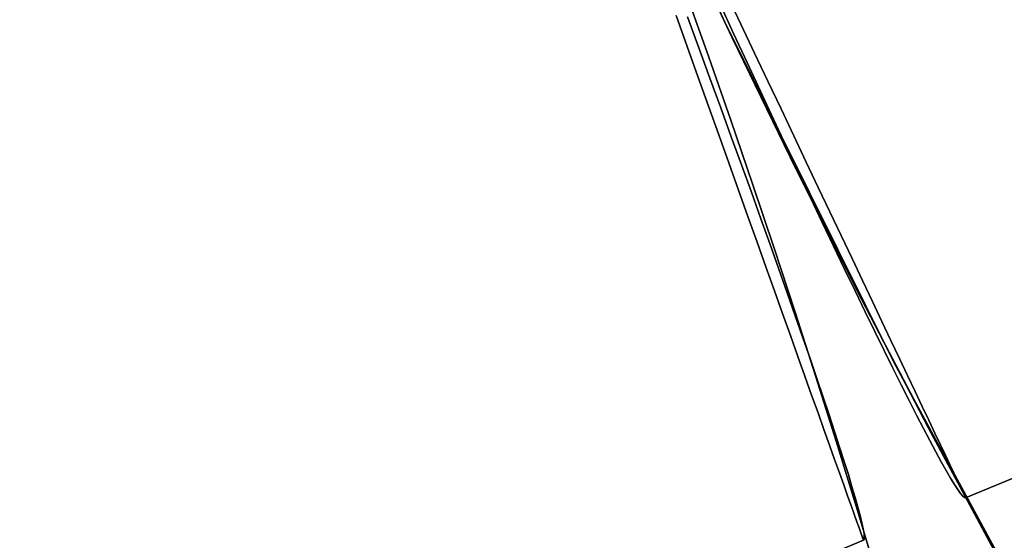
# Model space of a CAD drawing. Extents: x -3378 to 3007, y -425 to 173.
# Tile 292 of 396: x 1526.659 to 1527.998, y -274.749 to -274.04. Entities that reach past the tile are written whole.
import ezdxf

# ---------------------------------------------------------------- set-up
doc = ezdxf.new("R2010")
doc.units = 0
doc.layers.add('PREDEFINITO', color=7, linetype='CONTINUOUS')

msp = doc.modelspace()

# ---------------------------------------------------------------- linework, layer by layer
at = {"layer": 'PREDEFINITO'}
for p, q in [((1527.9459, -274.6908, 2348.5415), (1560.2122, -261.3256, 2348.5415)), ((1527.9459, -274.6908, 2795.6246), (1560.2122, -261.3256, 2795.6246)), ((1560.2122, -261.3256, 2125), (1527.9459, -274.6908, 2125)), ((1527.4035, -273.5721, 2115), (1527.6181, -274.0433, 2115)), ((1527.6181, -274.0433, 2590), (1527.4035, -273.5721, 2590)), ((1527.4035, -273.5721, 2352.5), (1527.6181, -274.0433, 2352.5)), ((1527.5433, -273.8838, 2564.1056), (1527.6281, -274.0642, 2564.1231)), ((1527.6281, -274.0642, 2580.043), (1527.5433, -273.8838, 2580.0605)), ((1527.5433, -273.8838, 2140.0225), (1527.6281, -274.0642, 2140.04)), ((1527.6281, -274.0642, 2155.96), (1527.5433, -273.8838, 2155.9775)), ((1527.5433, -273.8838, 2988.1887), (1527.6281, -274.0642, 2988.2062)), ((1527.6281, -274.0642, 3004.1261), (1527.5433, -273.8838, 3004.1436)), ((1527.5978, -274.0007, 3064.9823), (1527.7033, -274.2194, 3064.9685)), ((1527.6208, -274.0053, 2126.304), (1527.6399, -274.0456, 2126.2776)), ((1527.6399, -274.0456, 2123.7224), (1527.6208, -274.0053, 2123.696)), ((1527.6302, -274.0583, 2347.2695), (1527.6114, -274.0175, 2347.2425)), ((1527.6114, -274.0175, 2349.8405), (1527.6302, -274.0583, 2349.8136)), ((1527.6302, -274.0583, 2796.8967), (1527.6114, -274.0175, 2796.9236)), ((1527.6114, -274.0175, 2794.3256), (1527.6302, -274.0583, 2794.3526)), ((1527.552, -274.0341, 2062.7624), (1527.567, -274.0761, 2062.736)), ((1527.567, -274.0761, 2060.1809), (1527.552, -274.0341, 2060.1545)), ((1527.552, -274.0341, 1839.2209), (1527.567, -274.0761, 1839.1945)), ((1527.567, -274.0761, 1836.6394), (1527.552, -274.0341, 1836.613)), ((1527.552, -274.0341, 1613.0714), (1527.567, -274.0761, 1613.0978)), ((1527.567, -274.0761, 1615.653), (1527.552, -274.0341, 1615.6794)), ((1527.5829, -274.0782, 2283.728), (1527.5674, -274.036, 2283.701)), ((1527.5674, -274.036, 2286.299), (1527.5829, -274.0782, 2286.272)), ((1527.5829, -274.0782, 1392.1059), (1527.5674, -274.036, 1392.1329)), ((1527.5674, -274.036, 1389.5349), (1527.5829, -274.0782, 1389.5618)), ((1527.6181, -274.0433, 2115), (1527.8488, -274.5069, 2115)), ((1527.8488, -274.5069, 2590), (1527.6181, -274.0433, 2590)), ((1527.6181, -274.0433, 2352.5), (1527.8488, -274.5069, 2352.5)), ((1527.6399, -274.0456, 2126.2776), (1527.6587, -274.0851, 2126.2497)), ((1527.6587, -274.0851, 2123.7503), (1527.6399, -274.0456, 2123.7224)), ((1527.6487, -274.0982, 2347.298), (1527.6302, -274.0583, 2347.2695)), ((1527.6302, -274.0583, 2349.8136), (1527.6487, -274.0982, 2349.7851)), ((1527.6487, -274.0982, 2796.8681), (1527.6302, -274.0583, 2796.8967)), ((1527.6302, -274.0583, 2794.3526), (1527.6487, -274.0982, 2794.3811)), ((1527.567, -274.0761, 2062.736), (1527.5817, -274.1172, 2062.7081)), ((1527.5817, -274.1172, 2060.2088), (1527.567, -274.0761, 2060.1809)), ((1527.567, -274.0761, 1839.1945), (1527.5817, -274.1172, 1839.1666)), ((1527.5817, -274.1172, 1836.6673), (1527.567, -274.0761, 1836.6394)), ((1527.567, -274.0761, 1613.0978), (1527.5817, -274.1172, 1613.1257)), ((1527.5817, -274.1172, 1615.625), (1527.567, -274.0761, 1615.653)), ((1527.6281, -274.0642, 2564.1231), (1527.715, -274.243, 2564.1456)), ((1527.715, -274.243, 2580.0206), (1527.6281, -274.0642, 2580.043)), ((1527.6281, -274.0642, 2140.04), (1527.715, -274.243, 2140.0625)), ((1527.715, -274.243, 2155.9375), (1527.6281, -274.0642, 2155.96)), ((1527.6281, -274.0642, 2988.2062), (1527.715, -274.243, 2988.2286)), ((1527.715, -274.243, 3004.1037), (1527.6281, -274.0642, 3004.1261)), ((1527.598, -274.1195, 2283.7565), (1527.5829, -274.0782, 2283.728)), ((1527.5829, -274.0782, 2286.272), (1527.598, -274.1195, 2286.2435)), ((1527.598, -274.1195, 1392.0774), (1527.5829, -274.0782, 1392.1059)), ((1527.5829, -274.0782, 1389.5618), (1527.598, -274.1195, 1389.5903)), ((1527.6587, -274.0851, 2126.2497), (1527.6769, -274.1236, 2126.2202)), ((1527.6769, -274.1236, 2123.7798), (1527.6587, -274.0851, 2123.7503)), ((1527.6668, -274.1371, 2347.328), (1527.6487, -274.0982, 2347.298)), ((1527.6487, -274.0982, 2349.7851), (1527.6668, -274.1371, 2349.755)), ((1527.6668, -274.1371, 2796.8381), (1527.6487, -274.0982, 2796.8681)), ((1527.6487, -274.0982, 2794.3811), (1527.6668, -274.1371, 2794.4111)), ((1527.5817, -274.1172, 2062.7081), (1527.596, -274.1574, 2062.6787)), ((1527.596, -274.1574, 2060.2382), (1527.5817, -274.1172, 2060.2088)), ((1527.5817, -274.1172, 1839.1666), (1527.596, -274.1574, 1839.1372)), ((1527.596, -274.1574, 1836.6967), (1527.5817, -274.1172, 1836.6673)), ((1527.5817, -274.1172, 1613.1257), (1527.596, -274.1574, 1613.1551)), ((1527.596, -274.1574, 1615.5956), (1527.5817, -274.1172, 1615.625)), ((1527.6127, -274.1598, 2283.7865), (1527.598, -274.1195, 2283.7565)), ((1527.598, -274.1195, 2286.2435), (1527.6127, -274.1598, 2286.2135)), ((1527.6127, -274.1598, 1392.0474), (1527.598, -274.1195, 1392.0774)), ((1527.598, -274.1195, 1389.5903), (1527.6127, -274.1598, 1389.6204)), ((1527.6769, -274.1236, 2126.2202), (1527.6948, -274.1613, 2126.1894)), ((1527.6948, -274.1613, 2123.8106), (1527.6769, -274.1236, 2123.7798)), ((1527.6845, -274.175, 2347.3595), (1527.6668, -274.1371, 2347.328)), ((1527.6668, -274.1371, 2349.755), (1527.6845, -274.175, 2349.7235)), ((1527.6845, -274.175, 2796.8066), (1527.6668, -274.1371, 2796.8381)), ((1527.6668, -274.1371, 2794.4111), (1527.6845, -274.175, 2794.4426)), ((1527.596, -274.1574, 2062.6787), (1527.61, -274.1966, 2062.6478)), ((1527.61, -274.1966, 2060.2691), (1527.596, -274.1574, 2060.2382)), ((1527.596, -274.1574, 1839.1372), (1527.61, -274.1966, 1839.1063)), ((1527.61, -274.1966, 1836.7275), (1527.596, -274.1574, 1836.6967)), ((1527.596, -274.1574, 1613.1551), (1527.61, -274.1966, 1613.186)), ((1527.61, -274.1966, 1615.5648), (1527.596, -274.1574, 1615.5956)), ((1527.627, -274.1991, 2283.818), (1527.6127, -274.1598, 2283.7865)), ((1527.6127, -274.1598, 2286.2135), (1527.627, -274.1991, 2286.182)), ((1527.627, -274.1991, 1392.0159), (1527.6127, -274.1598, 1392.0474)), ((1527.6127, -274.1598, 1389.6204), (1527.627, -274.1991, 1389.6519)), ((1527.6948, -274.1613, 2126.1894), (1527.7121, -274.1979, 2126.1571)), ((1527.7121, -274.1979, 2123.8429), (1527.6948, -274.1613, 2123.8106)), ((1527.7018, -274.2119, 2347.3925), (1527.6845, -274.175, 2347.3595)), ((1527.6845, -274.175, 2349.7235), (1527.7018, -274.2119, 2349.6906)), ((1527.7018, -274.2119, 2796.7737), (1527.6845, -274.175, 2796.8066)), ((1527.6845, -274.175, 2794.4426), (1527.7018, -274.2119, 2794.4756)), ((1527.61, -274.1966, 2062.6478), (1527.6236, -274.2348, 2062.6156)), ((1527.6236, -274.2348, 2060.3014), (1527.61, -274.1966, 2060.2691)), ((1527.61, -274.1966, 1839.1063), (1527.6236, -274.2348, 1839.074)), ((1527.6236, -274.2348, 1836.7598), (1527.61, -274.1966, 1836.7275)), ((1527.61, -274.1966, 1613.186), (1527.6236, -274.2348, 1613.2183)), ((1527.6236, -274.2348, 1615.5325), (1527.61, -274.1966, 1615.5648)), ((1527.6409, -274.2374, 2283.8509), (1527.627, -274.1991, 2283.818)), ((1527.627, -274.1991, 2286.182), (1527.6409, -274.2374, 2286.1491)), ((1527.6409, -274.2374, 1391.9829), (1527.627, -274.1991, 1392.0159)), ((1527.627, -274.1991, 1389.6519), (1527.6409, -274.2374, 1389.6848)), ((1527.7121, -274.1979, 2126.1571), (1527.729, -274.2335, 2126.1234)), ((1527.729, -274.2335, 2123.8766), (1527.7121, -274.1979, 2123.8429)), ((1527.7186, -274.2477, 2347.4268), (1527.7018, -274.2119, 2347.3925)), ((1527.7018, -274.2119, 2349.6906), (1527.7186, -274.2477, 2349.6562)), ((1527.7186, -274.2477, 2796.7393), (1527.7018, -274.2119, 2796.7737)), ((1527.7018, -274.2119, 2794.4756), (1527.7186, -274.2477, 2794.5099)), ((1527.7033, -274.2194, 3064.9685), (1527.8123, -274.4362, 3064.9508)), ((1527.6236, -274.2348, 2062.6156), (1527.6369, -274.2719, 2062.5819)), ((1527.6369, -274.2719, 2060.335), (1527.6236, -274.2348, 2060.3014)), ((1527.6236, -274.2348, 1839.074), (1527.6369, -274.2719, 1839.0404)), ((1527.6369, -274.2719, 1836.7935), (1527.6236, -274.2348, 1836.7598)), ((1527.6236, -274.2348, 1613.2183), (1527.6369, -274.2719, 1613.252)), ((1527.6369, -274.2719, 1615.4988), (1527.6236, -274.2348, 1615.5325)), ((1527.729, -274.2335, 2126.1234), (1527.7454, -274.268, 2126.0884)), ((1527.7454, -274.268, 2123.9116), (1527.729, -274.2335, 2123.8766)), ((1527.6543, -274.2746, 2283.8853), (1527.6409, -274.2374, 2283.8509)), ((1527.6409, -274.2374, 2286.1491), (1527.6543, -274.2746, 2286.1147)), ((1527.6543, -274.2746, 1391.9486), (1527.6409, -274.2374, 1391.9829)), ((1527.6409, -274.2374, 1389.6848), (1527.6543, -274.2746, 1389.7192)), ((1527.715, -274.243, 2564.1456), (1527.8041, -274.4202, 2564.1729)), ((1527.8041, -274.4202, 2579.9932), (1527.715, -274.243, 2580.0206)), ((1527.715, -274.243, 2140.0625), (1527.8041, -274.4202, 2140.0899)), ((1527.8041, -274.4202, 2155.9101), (1527.715, -274.243, 2155.9375)), ((1527.715, -274.243, 2988.2286), (1527.8041, -274.4202, 2988.256)), ((1527.8041, -274.4202, 3004.0763), (1527.715, -274.243, 3004.1037)), ((1527.7349, -274.2824, 2347.4625), (1527.7186, -274.2477, 2347.4268)), ((1527.7186, -274.2477, 2349.6562), (1527.7349, -274.2824, 2349.6205)), ((1527.735, -274.2824, 2796.7036), (1527.7186, -274.2477, 2796.7393)), ((1527.7186, -274.2477, 2794.5099), (1527.735, -274.2824, 2794.5456)), ((1527.6369, -274.2719, 2062.5819), (1527.6497, -274.3079, 2062.5469)), ((1527.6497, -274.3079, 2060.37), (1527.6369, -274.2719, 2060.335)), ((1527.6369, -274.2719, 1839.0404), (1527.6497, -274.3079, 1839.0054)), ((1527.6497, -274.3079, 1836.8285), (1527.6369, -274.2719, 1836.7935)), ((1527.6369, -274.2719, 1613.252), (1527.6497, -274.3079, 1613.287)), ((1527.6497, -274.3079, 1615.4638), (1527.6369, -274.2719, 1615.4988)), ((1527.6673, -274.3107, 2283.921), (1527.6543, -274.2746, 2283.8853)), ((1527.6543, -274.2746, 2286.1147), (1527.6673, -274.3107, 2286.079)), ((1527.6673, -274.3107, 1391.9129), (1527.6543, -274.2746, 1391.9486)), ((1527.6543, -274.2746, 1389.7192), (1527.6673, -274.3107, 1389.7549)), ((1527.7454, -274.268, 2126.0884), (1527.7612, -274.3014, 2126.0521)), ((1527.7612, -274.3014, 2123.9479), (1527.7454, -274.268, 2123.9116)), ((1527.7508, -274.3159, 2347.4995), (1527.7349, -274.2824, 2347.4625)), ((1527.7349, -274.2824, 2349.6205), (1527.7508, -274.3159, 2349.5835)), ((1527.7508, -274.3159, 2796.6666), (1527.735, -274.2824, 2796.7036)), ((1527.735, -274.2824, 2794.5456), (1527.7508, -274.3159, 2794.5826)), ((1527.7612, -274.3014, 2126.0521), (1527.7765, -274.3337, 2126.0146)), ((1527.7765, -274.3337, 2123.9854), (1527.7612, -274.3014, 2123.9479)), ((1527.6497, -274.3079, 2062.5469), (1527.6621, -274.3428, 2062.5106)), ((1527.6621, -274.3428, 2060.4063), (1527.6497, -274.3079, 2060.37)), ((1527.6497, -274.3079, 1839.0054), (1527.6621, -274.3428, 1838.9691)), ((1527.6621, -274.3428, 1836.8648), (1527.6497, -274.3079, 1836.8285)), ((1527.6497, -274.3079, 1613.287), (1527.6621, -274.3428, 1613.3233)), ((1527.6621, -274.3428, 1615.4275), (1527.6497, -274.3079, 1615.4638)), ((1527.6797, -274.3456, 2283.958), (1527.6673, -274.3107, 2283.921)), ((1527.6673, -274.3107, 2286.079), (1527.6797, -274.3456, 2286.042)), ((1527.6797, -274.3456, 1391.8758), (1527.6673, -274.3107, 1391.9129)), ((1527.6673, -274.3107, 1389.7549), (1527.6797, -274.3456, 1389.7919)), ((1527.7662, -274.3481, 2347.5378), (1527.7508, -274.3159, 2347.4995)), ((1527.7508, -274.3159, 2349.5835), (1527.7662, -274.3481, 2349.5452)), ((1527.7662, -274.3481, 2796.6283), (1527.7508, -274.3159, 2796.6666)), ((1527.7508, -274.3159, 2794.5826), (1527.7662, -274.3481, 2794.6209)), ((1527.6621, -274.3428, 2062.5106), (1527.6741, -274.3764, 2062.473)), ((1527.6741, -274.3764, 2060.4439), (1527.6621, -274.3428, 2060.4063)), ((1527.6621, -274.3428, 1838.9691), (1527.6741, -274.3764, 1838.9315)), ((1527.6741, -274.3764, 1836.9024), (1527.6621, -274.3428, 1836.8648)), ((1527.6621, -274.3428, 1613.3233), (1527.6741, -274.3764, 1613.3608)), ((1527.6741, -274.3764, 1615.39), (1527.6621, -274.3428, 1615.4275)), ((1527.7765, -274.3337, 2126.0146), (1527.7913, -274.3648, 2125.9758)), ((1527.7913, -274.3648, 2124.0242), (1527.7765, -274.3337, 2123.9854)), ((1527.6917, -274.3793, 2283.9963), (1527.6797, -274.3456, 2283.958)), ((1527.6797, -274.3456, 2286.042), (1527.6917, -274.3793, 2286.0037)), ((1527.6917, -274.3793, 1391.8376), (1527.6797, -274.3456, 1391.8758)), ((1527.6797, -274.3456, 1389.7919), (1527.6917, -274.3793, 1389.8302)), ((1527.7811, -274.3792, 2347.5773), (1527.7662, -274.3481, 2347.5378)), ((1527.7662, -274.3481, 2349.5452), (1527.7811, -274.3792, 2349.5057)), ((1527.7811, -274.3792, 2796.5888), (1527.7662, -274.3481, 2796.6283)), ((1527.7662, -274.3481, 2794.6209), (1527.7811, -274.3792, 2794.6604)), ((1527.7913, -274.3648, 2125.9758), (1527.8054, -274.3946, 2125.9359)), ((1527.8054, -274.3946, 2124.0641), (1527.7913, -274.3648, 2124.0242)), ((1527.6741, -274.3764, 2062.473), (1527.6857, -274.4088, 2062.4343)), ((1527.6857, -274.4088, 2060.4827), (1527.6741, -274.3764, 2060.4439)), ((1527.6741, -274.3764, 1838.9315), (1527.6857, -274.4088, 1838.8927)), ((1527.6857, -274.4088, 1836.9411), (1527.6741, -274.3764, 1836.9024)), ((1527.6741, -274.3764, 1613.3608), (1527.6857, -274.4088, 1613.3996)), ((1527.6857, -274.4088, 1615.3512), (1527.6741, -274.3764, 1615.39)), ((1527.7031, -274.4117, 2284.0358), (1527.6917, -274.3793, 2283.9963)), ((1527.6917, -274.3793, 2286.0037), (1527.7031, -274.4117, 2285.9642)), ((1527.7031, -274.4117, 1391.7981), (1527.6917, -274.3793, 1391.8376)), ((1527.6917, -274.3793, 1389.8302), (1527.7031, -274.4117, 1389.8697)), ((1527.7954, -274.4089, 2347.618), (1527.7811, -274.3792, 2347.5773)), ((1527.7811, -274.3792, 2349.5057), (1527.7954, -274.4089, 2349.465)), ((1527.7954, -274.4089, 2796.5481), (1527.7811, -274.3792, 2796.5888)), ((1527.7811, -274.3792, 2794.6604), (1527.7954, -274.4089, 2794.7011)), ((1527.8054, -274.3946, 2125.9359), (1527.819, -274.4232, 2125.8948)), ((1527.819, -274.4232, 2124.1052), (1527.8054, -274.3946, 2124.0641)), ((1527.6857, -274.4088, 2062.4343), (1527.6968, -274.4399, 2062.3943)), ((1527.6968, -274.4399, 2060.5226), (1527.6857, -274.4088, 2060.4827)), ((1527.6857, -274.4088, 1838.8927), (1527.6968, -274.4399, 1838.8528)), ((1527.6968, -274.4399, 1836.9811), (1527.6857, -274.4088, 1836.9411)), ((1527.6857, -274.4088, 1613.3996), (1527.6968, -274.4399, 1613.4395)), ((1527.6968, -274.4399, 1615.3113), (1527.6857, -274.4088, 1615.3512)), ((1527.8091, -274.4373, 2347.6598), (1527.7954, -274.4089, 2347.618)), ((1527.7954, -274.4089, 2349.465), (1527.8091, -274.4373, 2349.4232)), ((1527.8091, -274.4373, 2796.5063), (1527.7954, -274.4089, 2796.5481)), ((1527.7954, -274.4089, 2794.7011), (1527.8091, -274.4373, 2794.7429)), ((1527.714, -274.4429, 2284.0765), (1527.7031, -274.4117, 2284.0358)), ((1527.7031, -274.4117, 2285.9642), (1527.714, -274.4429, 2285.9235)), ((1527.714, -274.4429, 1391.7574), (1527.7031, -274.4117, 1391.7981)), ((1527.7031, -274.4117, 1389.8697), (1527.714, -274.4429, 1389.9104)), ((1527.8041, -274.4202, 2564.1729), (1527.8952, -274.5957, 2564.2052)), ((1527.8952, -274.5957, 2579.9609), (1527.8041, -274.4202, 2579.9932)), ((1527.8041, -274.4202, 2140.0899), (1527.8952, -274.5957, 2140.1222)), ((1527.8952, -274.5957, 2155.8778), (1527.8041, -274.4202, 2155.9101)), ((1527.8041, -274.4202, 2988.256), (1527.8952, -274.5957, 2988.2883)), ((1527.8952, -274.5957, 3004.044), (1527.8041, -274.4202, 3004.0763)), ((1527.819, -274.4232, 2125.8948), (1527.8319, -274.4505, 2125.8527)), ((1527.8319, -274.4505, 2124.1473), (1527.819, -274.4232, 2124.1052)), ((1527.8223, -274.4643, 2347.7027), (1527.8091, -274.4373, 2347.6598)), ((1527.8091, -274.4373, 2349.4232), (1527.8223, -274.4643, 2349.3803)), ((1527.8223, -274.4643, 2796.4634), (1527.8091, -274.4373, 2796.5063)), ((1527.8091, -274.4373, 2794.7429), (1527.8223, -274.4643, 2794.7858)), ((1527.8123, -274.4362, 3064.9508), (1527.9246, -274.6509, 3064.9292)), ((1527.6968, -274.4399, 2062.3943), (1527.7074, -274.4697, 2062.3533)), ((1527.7074, -274.4697, 2060.5637), (1527.6968, -274.4399, 2060.5226)), ((1527.6968, -274.4399, 1838.8528), (1527.7074, -274.4697, 1838.8117)), ((1527.7074, -274.4697, 1837.0221), (1527.6968, -274.4399, 1836.9811)), ((1527.6968, -274.4399, 1613.4395), (1527.7074, -274.4697, 1613.4806)), ((1527.7074, -274.4697, 1615.2702), (1527.6968, -274.4399, 1615.3113)), ((1527.7244, -274.4727, 2284.1183), (1527.714, -274.4429, 2284.0765)), ((1527.714, -274.4429, 2285.9235), (1527.7244, -274.4727, 2285.8817)), ((1527.7244, -274.4727, 1391.7156), (1527.714, -274.4429, 1391.7574)), ((1527.714, -274.4429, 1389.9104), (1527.7244, -274.4727, 1389.9522)), ((1527.8319, -274.4505, 2125.8527), (1527.8442, -274.4764, 2125.8096)), ((1527.8442, -274.4764, 2124.1904), (1527.8319, -274.4505, 2124.1473)), ((1527.8349, -274.49, 2347.7466), (1527.8223, -274.4643, 2347.7027)), ((1527.8223, -274.4643, 2349.3803), (1527.8349, -274.49, 2349.3364)), ((1527.8349, -274.49, 2796.4195), (1527.8223, -274.4643, 2796.4634)), ((1527.8223, -274.4643, 2794.7858), (1527.8349, -274.49, 2794.8297)), ((1527.7074, -274.4697, 2062.3533), (1527.7175, -274.4981, 2062.3112)), ((1527.7175, -274.4981, 2060.6058), (1527.7074, -274.4697, 2060.5637)), ((1527.7074, -274.4697, 1838.8117), (1527.7175, -274.4981, 1838.7696)), ((1527.7175, -274.4981, 1837.0642), (1527.7074, -274.4697, 1837.0221)), ((1527.7074, -274.4697, 1613.4806), (1527.7175, -274.4981, 1613.5227)), ((1527.7175, -274.4981, 1615.2281), (1527.7074, -274.4697, 1615.2702)), ((1527.7342, -274.5011, 2284.1612), (1527.7244, -274.4727, 2284.1183)), ((1527.7244, -274.4727, 2285.8817), (1527.7342, -274.5011, 2285.8388)), ((1527.7342, -274.5011, 1391.6727), (1527.7244, -274.4727, 1391.7156)), ((1527.7244, -274.4727, 1389.9522), (1527.7342, -274.5011, 1389.995)), ((1527.8442, -274.4764, 2125.8096), (1527.8559, -274.501, 2125.7655)), ((1527.8559, -274.501, 2124.2345), (1527.8442, -274.4764, 2124.1904)), ((1527.8469, -274.5142, 2347.7915), (1527.8349, -274.49, 2347.7466)), ((1527.8349, -274.49, 2349.3364), (1527.8469, -274.5142, 2349.2916)), ((1527.8469, -274.5142, 2796.3746), (1527.8349, -274.49, 2796.4195)), ((1527.8349, -274.49, 2794.8297), (1527.8469, -274.5142, 2794.8746)), ((1527.7175, -274.4981, 2062.3112), (1527.7272, -274.5252, 2062.268)), ((1527.7272, -274.5252, 2060.6489), (1527.7175, -274.4981, 2060.6058)), ((1527.7175, -274.4981, 1838.7696), (1527.7272, -274.5252, 1838.7265)), ((1527.7272, -274.5252, 1837.1074), (1527.7175, -274.4981, 1837.0642)), ((1527.7175, -274.4981, 1613.5227), (1527.7272, -274.5252, 1613.5658)), ((1527.7272, -274.5252, 1615.1849), (1527.7175, -274.4981, 1615.2281)), ((1527.7434, -274.5282, 2284.2051), (1527.7342, -274.5011, 2284.1612)), ((1527.7342, -274.5011, 2285.8388), (1527.7434, -274.5282, 2285.7949)), ((1527.7434, -274.5282, 1391.6288), (1527.7342, -274.5011, 1391.6727)), ((1527.7342, -274.5011, 1389.995), (1527.7434, -274.5282, 1390.039)), ((1527.8559, -274.501, 2125.7655), (1527.8669, -274.5242, 2125.7204)), ((1527.8669, -274.5242, 2124.2796), (1527.8559, -274.501, 2124.2345)), ((1527.8582, -274.537, 2347.8373), (1527.8469, -274.5142, 2347.7915)), ((1527.8469, -274.5142, 2349.2916), (1527.8582, -274.537, 2349.2458)), ((1527.8582, -274.537, 2796.3288), (1527.8469, -274.5142, 2796.3746)), ((1527.8469, -274.5142, 2794.8746), (1527.8582, -274.537, 2794.9204)), ((1527.8488, -274.5069, 2115), (1528.0953, -274.9623, 2115)), ((1528.0953, -274.9623, 2590), (1527.8488, -274.5069, 2590)), ((1527.8488, -274.5069, 2352.5), (1528.0953, -274.9623, 2352.5)), ((1527.7272, -274.5252, 2062.268), (1527.7363, -274.5508, 2062.2239)), ((1527.7363, -274.5508, 2060.693), (1527.7272, -274.5252, 2060.6489)), ((1527.7272, -274.5252, 1838.7265), (1527.7363, -274.5508, 1838.6824)), ((1527.7363, -274.5508, 1837.1515), (1527.7272, -274.5252, 1837.1074)), ((1527.7272, -274.5252, 1613.5658), (1527.7363, -274.5508, 1613.6099)), ((1527.7363, -274.5508, 1615.1408), (1527.7272, -274.5252, 1615.1849)), ((1527.752, -274.5538, 2284.25), (1527.7434, -274.5282, 2284.2051)), ((1527.7434, -274.5282, 2285.7949), (1527.752, -274.5538, 2285.75)), ((1527.752, -274.5538, 1391.5839), (1527.7434, -274.5282, 1391.6288)), ((1527.7434, -274.5282, 1390.039), (1527.752, -274.5538, 1390.0838)), ((1527.8669, -274.5242, 2125.7204), (1527.8772, -274.546, 2125.6746)), ((1527.8772, -274.546, 2124.3254), (1527.8669, -274.5242, 2124.2796)), ((1527.869, -274.5583, 2347.8839), (1527.8582, -274.537, 2347.8373)), ((1527.8582, -274.537, 2349.2458), (1527.869, -274.5583, 2349.1991)), ((1527.869, -274.5582, 2796.2822), (1527.8582, -274.537, 2796.3288)), ((1527.8582, -274.537, 2794.9204), (1527.869, -274.5582, 2794.967)), ((1527.7363, -274.5508, 2062.2239), (1527.745, -274.575, 2062.1789)), ((1527.745, -274.575, 2060.738), (1527.7363, -274.5508, 2060.693)), ((1527.7363, -274.5508, 1838.6824), (1527.745, -274.575, 1838.6374)), ((1527.745, -274.575, 1837.1965), (1527.7363, -274.5508, 1837.1515)), ((1527.7363, -274.5508, 1613.6099), (1527.745, -274.575, 1613.655)), ((1527.745, -274.575, 1615.0958), (1527.7363, -274.5508, 1615.1408)), ((1527.7601, -274.5779, 2284.2958), (1527.752, -274.5538, 2284.25)), ((1527.752, -274.5538, 2285.75), (1527.7601, -274.5779, 2285.7042)), ((1527.7601, -274.5779, 1391.5381), (1527.752, -274.5538, 1391.5839)), ((1527.752, -274.5538, 1390.0838), (1527.7601, -274.5779, 1390.1296)), ((1527.8791, -274.578, 2796.2347), (1527.869, -274.5582, 2796.2822)), ((1527.869, -274.5582, 2794.967), (1527.8791, -274.578, 2795.0145)), ((1527.8791, -274.578, 2347.9314), (1527.869, -274.5583, 2347.8839)), ((1527.869, -274.5583, 2349.1991), (1527.8791, -274.578, 2349.1517)), ((1527.8772, -274.546, 2125.6746), (1527.8868, -274.5663, 2125.6279)), ((1527.8868, -274.5663, 2124.3721), (1527.8772, -274.546, 2124.3254)), ((1527.8868, -274.5663, 2125.6279), (1527.8958, -274.5852, 2125.5804)), ((1527.8958, -274.5852, 2124.4196), (1527.8868, -274.5663, 2124.3721)), ((1527.745, -274.575, 2062.1789), (1527.7531, -274.5977, 2062.133)), ((1527.7531, -274.5977, 2060.7839), (1527.745, -274.575, 2060.738)), ((1527.745, -274.575, 1838.6374), (1527.7531, -274.5977, 1838.5915)), ((1527.7531, -274.5977, 1837.2424), (1527.745, -274.575, 1837.1965)), ((1527.745, -274.575, 1613.655), (1527.7531, -274.5977, 1613.7008)), ((1527.7531, -274.5977, 1615.0499), (1527.745, -274.575, 1615.0958)), ((1527.7676, -274.6005, 2284.3424), (1527.7601, -274.5779, 2284.2958)), ((1527.7601, -274.5779, 2285.7042), (1527.7676, -274.6005, 2285.6576)), ((1527.7676, -274.6005, 1391.4915), (1527.7601, -274.5779, 1391.5381)), ((1527.7601, -274.5779, 1390.1296), (1527.7676, -274.6005, 1390.1763)), ((1527.8885, -274.5963, 2347.9796), (1527.8791, -274.578, 2347.9314)), ((1527.8791, -274.578, 2349.1517), (1527.8885, -274.5963, 2349.1035)), ((1527.8885, -274.5963, 2796.1866), (1527.8791, -274.578, 2796.2347)), ((1527.8791, -274.578, 2795.0145), (1527.8885, -274.5963, 2795.0627)), ((1527.8958, -274.5852, 2125.5804), (1527.904, -274.6025, 2125.5323)), ((1527.904, -274.6025, 2124.4677), (1527.8958, -274.5852, 2124.4196)), ((1527.7531, -274.5977, 2062.133), (1527.7606, -274.6189, 2062.0863)), ((1527.7606, -274.6189, 2060.8306), (1527.7531, -274.5977, 2060.7839)), ((1527.7531, -274.5977, 1838.5915), (1527.7606, -274.6189, 1838.5448)), ((1527.7606, -274.6189, 1837.2891), (1527.7531, -274.5977, 1837.2424)), ((1527.7531, -274.5977, 1613.7008), (1527.7606, -274.6189, 1613.7475)), ((1527.7606, -274.6189, 1615.0033), (1527.7531, -274.5977, 1615.0499)), ((1527.8972, -274.6129, 2348.0285), (1527.8885, -274.5963, 2347.9796)), ((1527.8885, -274.5963, 2349.1035), (1527.8972, -274.6129, 2349.0546)), ((1527.8972, -274.6129, 2796.1377), (1527.8885, -274.5963, 2796.1866)), ((1527.8885, -274.5963, 2795.0627), (1527.8972, -274.6129, 2795.1115)), ((1527.8952, -274.5957, 2564.2052), (1527.9884, -274.7694, 2564.2424)), ((1527.9884, -274.7694, 2579.9237), (1527.8952, -274.5957, 2579.9609)), ((1527.8952, -274.5957, 2140.1222), (1527.9884, -274.7694, 2140.1594)), ((1527.9884, -274.7694, 2155.8406), (1527.8952, -274.5957, 2155.8778)), ((1527.8952, -274.5957, 2988.2883), (1527.9884, -274.7694, 2988.3255)), ((1527.9884, -274.7694, 3004.0068), (1527.8952, -274.5957, 3004.044)), ((1527.7744, -274.6216, 2284.3899), (1527.7676, -274.6005, 2284.3424)), ((1527.7676, -274.6005, 2285.6576), (1527.7744, -274.6216, 2285.6101)), ((1527.7744, -274.6216, 1391.444), (1527.7676, -274.6005, 1391.4915)), ((1527.7676, -274.6005, 1390.1763), (1527.7744, -274.6216, 1390.2237)), ((1527.904, -274.6025, 2125.5323), (1527.9115, -274.6184, 2125.4836)), ((1527.9115, -274.6184, 2124.5164), (1527.904, -274.6025, 2124.4677)), ((1527.7606, -274.6189, 2062.0863), (1527.7676, -274.6385, 2062.0389)), ((1527.7676, -274.6385, 2060.878), (1527.7606, -274.6189, 2060.8306)), ((1527.7606, -274.6189, 1838.5448), (1527.7676, -274.6385, 1838.4974)), ((1527.7676, -274.6385, 1837.3365), (1527.7606, -274.6189, 1837.2891)), ((1527.7606, -274.6189, 1613.7475), (1527.7676, -274.6385, 1613.795)), ((1527.7676, -274.6385, 1614.9558), (1527.7606, -274.6189, 1615.0033)), ((1527.7807, -274.6412, 2284.4381), (1527.7744, -274.6216, 2284.3899)), ((1527.7744, -274.6216, 2285.6101), (1527.7807, -274.6412, 2285.5619)), ((1527.7807, -274.6412, 1391.3958), (1527.7744, -274.6216, 1391.444)), ((1527.7744, -274.6216, 1390.2237), (1527.7807, -274.6412, 1390.2719)), ((1527.9053, -274.6281, 2348.078), (1527.8972, -274.6129, 2348.0285)), ((1527.8972, -274.6129, 2349.0546), (1527.9053, -274.6281, 2349.0051)), ((1527.9053, -274.6281, 2796.0882), (1527.8972, -274.6129, 2796.1377)), ((1527.8972, -274.6129, 2795.1115), (1527.9053, -274.6281, 2795.161)), ((1527.9115, -274.6184, 2125.4836), (1527.9183, -274.6327, 2125.4342)), ((1527.9183, -274.6327, 2124.5658), (1527.9115, -274.6184, 2124.5164)), ((1527.7676, -274.6385, 2062.0389), (1527.7741, -274.6566, 2061.9908)), ((1527.7741, -274.6566, 2060.9262), (1527.7676, -274.6385, 2060.878)), ((1527.7676, -274.6385, 1838.4974), (1527.7741, -274.6566, 1838.4492)), ((1527.7741, -274.6566, 1837.3846), (1527.7676, -274.6385, 1837.3365)), ((1527.7676, -274.6385, 1613.795), (1527.7741, -274.6566, 1613.8431)), ((1527.7741, -274.6566, 1614.9077), (1527.7676, -274.6385, 1614.9558)), ((1527.9127, -274.6416, 2348.128), (1527.9053, -274.6281, 2348.078)), ((1527.9053, -274.6281, 2349.0051), (1527.9127, -274.6416, 2348.955)), ((1527.9127, -274.6416, 2796.0381), (1527.9053, -274.6281, 2796.0882)), ((1527.9053, -274.6281, 2795.161), (1527.9127, -274.6416, 2795.2111)), ((1527.9183, -274.6327, 2125.4342), (1527.9244, -274.6455, 2125.3844)), ((1527.9244, -274.6455, 2124.6156), (1527.9183, -274.6327, 2124.5658)), ((1527.7863, -274.6592, 2284.4869), (1527.7807, -274.6412, 2284.4381)), ((1527.7807, -274.6412, 2285.5619), (1527.7863, -274.6592, 2285.5131)), ((1527.7863, -274.6592, 1391.3469), (1527.7807, -274.6412, 1391.3958)), ((1527.7807, -274.6412, 1390.2719), (1527.7863, -274.6592, 1390.3208)), ((1527.9193, -274.6535, 2348.1786), (1527.9127, -274.6416, 2348.128)), ((1527.9127, -274.6416, 2348.955), (1527.9193, -274.6535, 2348.9045)), ((1527.9193, -274.6535, 2795.9875), (1527.9127, -274.6416, 2796.0381)), ((1527.9127, -274.6416, 2795.2111), (1527.9193, -274.6535, 2795.2617)), ((1527.9244, -274.6455, 2125.3844), (1527.9297, -274.6567, 2125.334)), ((1527.9297, -274.6567, 2124.666), (1527.9244, -274.6455, 2124.6156)), ((1527.9246, -274.6509, 3064.9292), (1528.0401, -274.8635, 3064.9038)), ((1527.7741, -274.6566, 2061.9908), (1527.78, -274.6732, 2061.942)), ((1527.78, -274.6732, 2060.9749), (1527.7741, -274.6566, 2060.9262)), ((1527.7741, -274.6566, 1838.4492), (1527.78, -274.6732, 1838.4005)), ((1527.78, -274.6732, 1837.4334), (1527.7741, -274.6566, 1837.3846)), ((1527.7741, -274.6566, 1613.8431), (1527.78, -274.6732, 1613.8918)), ((1527.78, -274.6732, 1614.8589), (1527.7741, -274.6566, 1614.9077)), ((1527.7912, -274.6756, 2284.5364), (1527.7863, -274.6592, 2284.4869)), ((1527.7863, -274.6592, 2285.5131), (1527.7912, -274.6756, 2285.4636)), ((1527.7912, -274.6756, 1391.2974), (1527.7863, -274.6592, 1391.3469)), ((1527.7863, -274.6592, 1390.3208), (1527.7912, -274.6756, 1390.3703)), ((1527.9253, -274.6638, 2348.2296), (1527.9193, -274.6535, 2348.1786)), ((1527.9193, -274.6535, 2348.9045), (1527.9253, -274.6638, 2348.8534)), ((1527.9253, -274.6638, 2795.9365), (1527.9193, -274.6535, 2795.9875)), ((1527.9193, -274.6535, 2795.2617), (1527.9253, -274.6638, 2795.3127)), ((1527.9305, -274.6724, 2348.281), (1527.9253, -274.6638, 2348.2296)), ((1527.9253, -274.6638, 2348.8534), (1527.9305, -274.6724, 2348.802)), ((1527.9305, -274.6724, 2795.8851), (1527.9253, -274.6638, 2795.9365)), ((1527.9253, -274.6638, 2795.3127), (1527.9305, -274.6724, 2795.3641)), ((1527.9297, -274.6567, 2125.334), (1527.9343, -274.6664, 2125.2833)), ((1527.9343, -274.6664, 2124.7167), (1527.9297, -274.6567, 2124.666)), ((1527.78, -274.6732, 2061.942), (1527.7853, -274.6881, 2061.8927)), ((1527.7853, -274.6881, 2061.0243), (1527.78, -274.6732, 2060.9749)), ((1527.78, -274.6732, 1838.4005), (1527.7853, -274.6881, 1838.3511)), ((1527.7853, -274.6881, 1837.4827), (1527.78, -274.6732, 1837.4334)), ((1527.78, -274.6732, 1613.8918), (1527.7853, -274.6881, 1613.9412)), ((1527.7853, -274.6881, 1614.8096), (1527.78, -274.6732, 1614.8589)), ((1527.7956, -274.6903, 2284.5865), (1527.7912, -274.6756, 2284.5364)), ((1527.7912, -274.6756, 2285.4636), (1527.7956, -274.6903, 2285.4135)), ((1527.7956, -274.6903, 1391.2474), (1527.7912, -274.6756, 1391.2974)), ((1527.7912, -274.6756, 1390.3703), (1527.7956, -274.6903, 1390.4204)), ((1527.9351, -274.6794, 2348.3327), (1527.9305, -274.6724, 2348.281)), ((1527.9305, -274.6724, 2348.802), (1527.9351, -274.6794, 2348.7503)), ((1527.9351, -274.6794, 2795.8334), (1527.9305, -274.6724, 2795.8851)), ((1527.9305, -274.6724, 2795.3641), (1527.9351, -274.6794, 2795.4158)), ((1527.9343, -274.6664, 2125.2833), (1527.9381, -274.6744, 2125.2323)), ((1527.9381, -274.6744, 2124.7677), (1527.9343, -274.6664, 2124.7167)), ((1527.9389, -274.6847, 2348.3847), (1527.9351, -274.6794, 2348.3327)), ((1527.9351, -274.6794, 2348.7503), (1527.9389, -274.6847, 2348.6984)), ((1527.9389, -274.6847, 2795.7814), (1527.9351, -274.6794, 2795.8334)), ((1527.9351, -274.6794, 2795.4158), (1527.9389, -274.6847, 2795.4678)), ((1527.9381, -274.6744, 2125.2323), (1527.9412, -274.6809, 2125.1809)), ((1527.9412, -274.6809, 2124.8191), (1527.9381, -274.6744, 2124.7677)), ((1527.7853, -274.6881, 2061.8927), (1527.7901, -274.7014, 2061.8428)), ((1527.7901, -274.7014, 2061.0741), (1527.7853, -274.6881, 2061.0243)), ((1527.7853, -274.6881, 1838.3511), (1527.7901, -274.7014, 1838.3013)), ((1527.7901, -274.7014, 1837.5326), (1527.7853, -274.6881, 1837.4827)), ((1527.7853, -274.6881, 1613.9412), (1527.7901, -274.7014, 1613.991)), ((1527.7901, -274.7014, 1614.7598), (1527.7853, -274.6881, 1614.8096)), ((1527.7993, -274.7035, 2284.6371), (1527.7956, -274.6903, 2284.5865)), ((1527.7956, -274.6903, 2285.4135), (1527.7993, -274.7035, 2285.3629)), ((1527.7993, -274.7035, 1391.1968), (1527.7956, -274.6903, 1391.2474)), ((1527.7956, -274.6903, 1390.4204), (1527.7993, -274.7035, 1390.4709)), ((1527.9419, -274.6884, 2348.4369), (1527.9389, -274.6847, 2348.3847)), ((1527.9389, -274.6847, 2348.6984), (1527.9419, -274.6884, 2348.6462)), ((1527.9419, -274.6884, 2795.7293), (1527.9389, -274.6847, 2795.7814)), ((1527.9389, -274.6847, 2795.4678), (1527.9419, -274.6884, 2795.52)), ((1527.9412, -274.6809, 2125.1809), (1527.9435, -274.6857, 2125.1294)), ((1527.9435, -274.6857, 2124.8706), (1527.9412, -274.6809, 2124.8191)), ((1527.9443, -274.6904, 2348.4892), (1527.9419, -274.6884, 2348.4369)), ((1527.9419, -274.6884, 2348.6462), (1527.9443, -274.6904, 2348.5939)), ((1527.9443, -274.6904, 2795.677), (1527.9419, -274.6884, 2795.7293)), ((1527.9419, -274.6884, 2795.52), (1527.9443, -274.6904, 2795.5722)), ((1527.9435, -274.6857, 2125.1294), (1527.945, -274.6889, 2125.0777)), ((1527.945, -274.6889, 2124.9223), (1527.9435, -274.6857, 2124.8706)), ((1527.9459, -274.6908, 2348.5415), (1527.9443, -274.6904, 2348.4892)), ((1527.9443, -274.6904, 2348.5939), (1527.9459, -274.6908, 2348.5415)), ((1527.9459, -274.6908, 2795.6246), (1527.9443, -274.6904, 2795.677)), ((1527.9443, -274.6904, 2795.5722), (1527.9459, -274.6908, 2795.6246)), ((1527.945, -274.6889, 2125.0777), (1527.9458, -274.6906, 2125.0259)), ((1527.9458, -274.6906, 2124.9741), (1527.945, -274.6889, 2124.9223)), ((1527.9458, -274.6906, 2125.0259), (1527.9458, -274.6906, 2124.9741)), ((1527.7901, -274.7014, 2061.8428), (1527.7942, -274.7131, 2061.7925)), ((1527.7942, -274.7131, 2061.1244), (1527.7901, -274.7014, 2061.0741)), ((1527.7901, -274.7014, 1838.3013), (1527.7942, -274.7131, 1838.251)), ((1527.7942, -274.7131, 1837.5829), (1527.7901, -274.7014, 1837.5326)), ((1527.7901, -274.7014, 1613.991), (1527.7942, -274.7131, 1614.0414)), ((1527.7942, -274.7131, 1614.7094), (1527.7901, -274.7014, 1614.7598)), ((1527.8023, -274.715, 2284.6881), (1527.7993, -274.7035, 2284.6371)), ((1527.7993, -274.7035, 2285.3629), (1527.8023, -274.715, 2285.3119)), ((1527.8023, -274.715, 1391.1458), (1527.7993, -274.7035, 1391.1968)), ((1527.7993, -274.7035, 1390.4709), (1527.8023, -274.715, 1390.522)), ((1527.7942, -274.7131, 2061.7925), (1527.7978, -274.7232, 2061.7418)), ((1527.7978, -274.7232, 2061.1751), (1527.7942, -274.7131, 2061.1244)), ((1527.7942, -274.7131, 1838.251), (1527.7978, -274.7232, 1838.2003)), ((1527.7978, -274.7232, 1837.6336), (1527.7942, -274.7131, 1837.5829)), ((1527.7942, -274.7131, 1614.0414), (1527.7978, -274.7232, 1614.0921)), ((1527.7978, -274.7232, 1614.6587), (1527.7942, -274.7131, 1614.7094)), ((1527.8047, -274.7248, 2284.7395), (1527.8023, -274.715, 2284.6881)), ((1527.8023, -274.715, 2285.3119), (1527.8047, -274.7248, 2285.2605)), ((1527.8047, -274.7248, 1391.0944), (1527.8023, -274.715, 1391.1458)), ((1527.8023, -274.715, 1390.522), (1527.8047, -274.7248, 1390.5734)), ((1527.7978, -274.7232, 2061.7418), (1527.8008, -274.7316, 2061.6907)), ((1527.8008, -274.7316, 2061.2262), (1527.7978, -274.7232, 2061.1751)), ((1527.7978, -274.7232, 1838.2003), (1527.8008, -274.7316, 1838.1492)), ((1527.8008, -274.7316, 1837.6847), (1527.7978, -274.7232, 1837.6336)), ((1527.7978, -274.7232, 1614.0921), (1527.8008, -274.7316, 1614.1431)), ((1527.8008, -274.7316, 1614.6077), (1527.7978, -274.7232, 1614.6587)), ((1527.8008, -274.7316, 2061.6907), (1527.8032, -274.7383, 2061.6394)), ((1527.8032, -274.7383, 2061.2775), (1527.8008, -274.7316, 2061.2262)), ((1527.8008, -274.7316, 1838.1492), (1527.8032, -274.7383, 1838.0979)), ((1527.8032, -274.7383, 1837.736), (1527.8008, -274.7316, 1837.6847)), ((1527.8008, -274.7316, 1614.1431), (1527.8032, -274.7383, 1614.1944)), ((1527.8032, -274.7383, 1614.5563), (1527.8008, -274.7316, 1614.6077)), ((1527.8065, -274.7329, 2284.7912), (1527.8047, -274.7248, 2284.7395)), ((1527.8047, -274.7248, 2285.2605), (1527.8065, -274.7329, 2285.2088)), ((1527.8065, -274.7329, 1391.0426), (1527.8047, -274.7248, 1391.0944)), ((1527.8047, -274.7248, 1390.5734), (1527.8065, -274.7329, 1390.6251)), ((1527.8076, -274.7394, 2284.8432), (1527.8065, -274.7329, 2284.7912)), ((1527.8065, -274.7329, 2285.2088), (1527.8076, -274.7394, 2285.1568)), ((1527.8076, -274.7394, 1390.9907), (1527.8065, -274.7329, 1391.0426)), ((1527.8065, -274.7329, 1390.6251), (1527.8076, -274.7394, 1390.677)), ((1527.8032, -274.7383, 2061.6394), (1527.805, -274.7433, 2061.5879)), ((1527.805, -274.7433, 2061.3291), (1527.8032, -274.7383, 2061.2775)), ((1527.8032, -274.7383, 1838.0979), (1527.805, -274.7433, 1838.0463)), ((1527.805, -274.7433, 1837.7875), (1527.8032, -274.7383, 1837.736)), ((1527.8032, -274.7383, 1614.1944), (1527.805, -274.7433, 1614.246)), ((1527.805, -274.7433, 1614.5048), (1527.8032, -274.7383, 1614.5563)), ((1527.805, -274.7433, 2061.5879), (1527.8062, -274.7467, 2061.5362)), ((1527.8062, -274.7467, 2061.3808), (1527.805, -274.7433, 2061.3291)), ((1527.805, -274.7433, 1838.0463), (1527.8062, -274.7467, 1837.9946)), ((1527.8062, -274.7467, 1837.8392), (1527.805, -274.7433, 1837.7875)), ((1527.805, -274.7433, 1614.246), (1527.8062, -274.7467, 1614.2977)), ((1527.8062, -274.7467, 1614.4531), (1527.805, -274.7433, 1614.5048)), ((1527.808, -274.7442, 2284.8953), (1527.8076, -274.7394, 2284.8432)), ((1527.8076, -274.7394, 2285.1568), (1527.808, -274.7442, 2285.1047)), ((1527.808, -274.7442, 1390.9385), (1527.8076, -274.7394, 1390.9907)), ((1527.8076, -274.7394, 1390.677), (1527.808, -274.7442, 1390.7292)), ((1527.8078, -274.7472, 2284.9476), (1527.808, -274.7442, 2284.8953)), ((1527.808, -274.7442, 2285.1047), (1527.8078, -274.7472, 2285.0524)), ((1527.8078, -274.7472, 1390.8862), (1527.808, -274.7442, 1390.9385)), ((1527.808, -274.7442, 1390.7292), (1527.8078, -274.7472, 1390.7815)), ((1527.8069, -274.7486, 1390.8339), (1514.0182, -280.4601, 1390.8339)), ((1514.0182, -280.4601, 1837.9169), (1527.8069, -274.7486, 1837.9169)), ((1527.8062, -274.7467, 2061.5362), (1527.8068, -274.7484, 2061.4844)), ((1527.8068, -274.7484, 2061.4326), (1527.8062, -274.7467, 2061.3808)), ((1527.8062, -274.7467, 1837.9946), (1527.8068, -274.7484, 1837.9428)), ((1527.8068, -274.7484, 1837.891), (1527.8062, -274.7467, 1837.8392)), ((1527.8062, -274.7467, 1614.2977), (1527.8068, -274.7484, 1614.3495)), ((1527.8068, -274.7484, 1614.4013), (1527.8062, -274.7467, 1614.4531)), ((1527.8068, -274.7484, 2061.4844), (1527.8068, -274.7484, 2061.4326)), ((1527.8068, -274.7484, 1837.9428), (1527.8068, -274.7484, 1837.891)), ((1527.8068, -274.7484, 1614.3495), (1527.8068, -274.7484, 1614.4013)), ((1527.8069, -274.7486, 2285), (1527.8078, -274.7472, 2284.9476)), ((1527.8078, -274.7472, 2285.0524), (1527.8069, -274.7486, 2285)), ((1527.8069, -274.7486, 1390.8339), (1527.8078, -274.7472, 1390.8862)), ((1527.8078, -274.7472, 1390.7815), (1527.8069, -274.7486, 1390.8339))]:
    msp.add_line(p, q, dxfattribs=at)
for centre in [(1513.4441, -279.0743, 3155), (1513.4441, -279.0743, 3175), (1513.4441, -279.0743, 3165), (1513.4441, -279.0743, 1255), (1513.4441, -279.0743, 1235), (1513.4441, -279.0743, 1245)]:
    msp.add_circle(centre, 15, dxfattribs=at)
at = {"layer": 'PREDEFINITO', "extrusion": (0, 0, -1)}
for centre in [(-1513.4441, -279.0743, -3155), (-1513.4441, -279.0743, -1255), (-1513.4441, -279.0743, -2205)]:
    msp.add_circle(centre, 15, dxfattribs=at)

doc.saveas('drawing.dxf')
